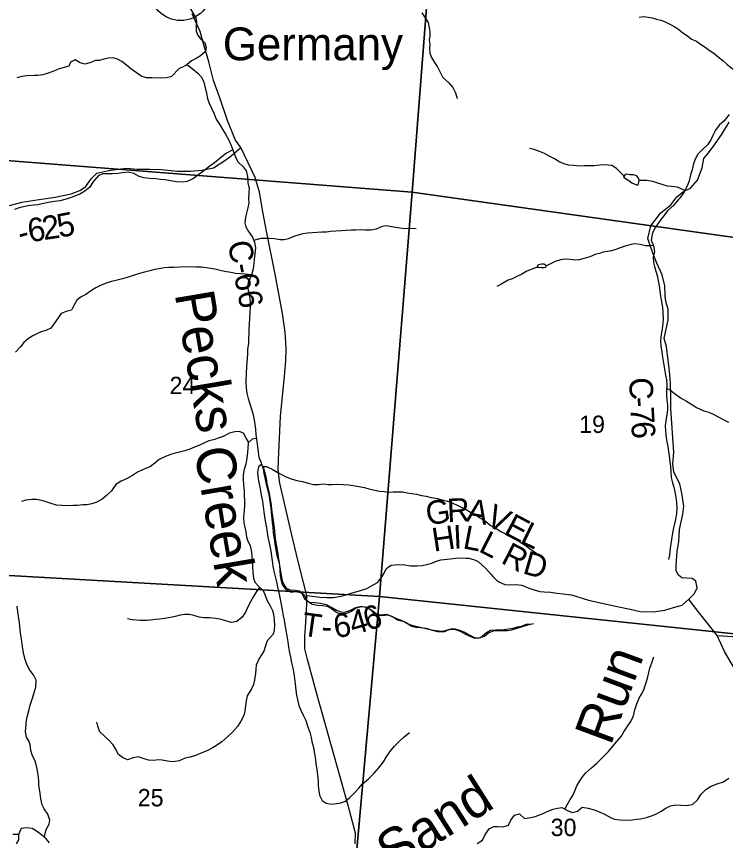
# Model space of a CAD drawing. Extents: x 1578669 to 1989827, y 208020 to 553079.
# Drawn here: x 1851077 to 1860103, y 354659 to 365146 of the extents above; entities that cross this region are included whole.
import ezdxf

# ---------------------------------------------------------------- set-up
doc = ezdxf.new("R2010")
doc.units = 0
for name, color, linetype in [('GM_X_County_Road', 7, 'Continuous'), ('GM_X_County_Road_Text', 7, 'Continuous'), ('GM_X_Minor_Lake', 7, 'Continuous'), ('GM_X_Minor_River', 7, 'Continuous'), ('GM_X_Minor_River_Text', 7, 'Continuous'), ('GM_X_Section', 7, 'Continuous'), ('GM_X_Section_Text', 7, 'Continuous'), ('GM_X_Township_Road', 7, 'Continuous'), ('GM_X_Township_Road_Text', 7, 'Continuous'), ('GM_X_Unincorporated', 7, 'Continuous'), ('GM_X_Unincorporated_Text', 7, 'Continuous')]:
    doc.layers.add(name, color=color, linetype=linetype)

msp = doc.modelspace()

# ---------------------------------------------------------------- linework, layer by layer
at = {"layer": 'GM_X_County_Road'}
for points in [[(1855389, 354618), (1855391, 354752), (1855301, 355104), (1854905, 356509), (1854783, 356965), (1854750, 357100), (1854747, 357250), (1854760, 357439), (1854768, 357583), (1854775, 357677), (1854773, 357778), (1854732, 357943), (1854665, 358210), (1854573, 358582), (1854483, 358969), (1854430, 359207), (1854409, 359373), (1854413, 359506), (1854440, 360057), (1854487, 360569), (1854504, 360765), (1854509, 360926), (1854498, 361129), (1854463, 361366), (1854371, 361866), (1854262, 362414), (1854215, 362661), (1854170, 362910), (1854115, 363095), (1853932, 363480), (1853866, 363572), (1853767, 363809), (1853664, 364112), (1853585, 364333), (1853528, 364570), (1853463, 364787), (1853414, 364953), (1853312, 365182)], [(1860216, 356850), (1860089, 357063), (1859998, 357268), (1859709, 357634), (1859635, 357730), (1859707, 357804), (1859742, 357875), (1859727, 357958), (1859677, 357996), (1859547, 358002), (1859505, 358037), (1859473, 358090), (1859473, 358153), (1859489, 358342), (1859508, 358459), (1859519, 358618), (1859558, 358811), (1859572, 358913), (1859549, 359078), (1859520, 359200), (1859444, 359345), (1859433, 359454), (1859443, 359596), (1859408, 360156), (1859409, 360329), (1859404, 360481), (1859391, 360632), (1859375, 360774), (1859350, 360947), (1859323, 361050), (1859341, 361128), (1859372, 361282), (1859371, 361421), (1859345, 361519), (1859335, 361593), (1859330, 361718), (1859297, 361857), (1859229, 362007), (1859184, 362126), (1859142, 362231), (1859115, 362321), (1859153, 362483), (1859275, 362643), (1859409, 362749), (1859484, 362851), (1859567, 362919), (1859659, 362962), (1859748, 363064), (1859807, 363222), (1859829, 363339), (1859884, 363407), (1859942, 363484), (1860053, 363642), (1860149, 363802)]]:
    msp.add_lwpolyline(points, dxfattribs=at)
at = {"layer": 'GM_X_Minor_Lake'}
for points in [[(1859005, 363057), (1858998, 363078), (1858980, 363112), (1858935, 363129), (1858885, 363132), (1858845, 363141), (1858827, 363137), (1858804, 363103), (1858839, 363079), (1858871, 363058), (1858909, 363031), (1858940, 363017), (1858968, 363004), (1858990, 363004)], [(1858990, 363004), (1859005, 363057)], [(1857792, 361995), (1857762, 361994), (1857723, 361984), (1857713, 361981), (1857707, 361955), (1857761, 361950), (1857791, 361951), (1857815, 361957), (1857823, 361974)], [(1857823, 361974), (1857792, 361995)]]:
    msp.add_lwpolyline(points, dxfattribs=at)
at = {"layer": 'GM_X_Minor_River'}
for points in [[(1853169, 365486), (1853185, 365429), (1853219, 365372), (1853252, 365315), (1853298, 365237), (1853326, 365185), (1853361, 365128), (1853369, 365073), (1853366, 365019), (1853365, 364965), (1853383, 364913), (1853424, 364858), (1853477, 364810), (1853493, 364752), (1853484, 364700), (1853418, 364647), (1853366, 364613), (1853307, 364580), (1853250, 364536), (1853189, 364501), (1853150, 364484)], [(1856239, 365191), (1856281, 365128), (1856316, 365069), (1856330, 365002), (1856337, 364952), (1856339, 364902), (1856330, 364844), (1856337, 364794), (1856333, 364738), (1856340, 364680), (1856362, 364623), (1856399, 364560), (1856431, 364509), (1856437, 364505)], [(1859002, 365139), (1859058, 365146), (1859118, 365136), (1859170, 365129), (1859223, 365111), (1859281, 365098), (1859336, 365080), (1859404, 365045), (1859459, 365013), (1859510, 364980), (1859561, 364940), (1859618, 364899), (1859671, 364859), (1859732, 364830), (1859785, 364796), (1859842, 364755), (1859895, 364719), (1859956, 364680), (1860009, 364634), (1860070, 364587), (1860126, 364537), (1860179, 364492), (1860546, 364152)], [(1852520, 364492), (1852419, 364575), (1852363, 364601), (1852308, 364618), (1852249, 364614), (1852191, 364605), (1852135, 364587), (1852083, 364584), (1852024, 364559), (1851952, 364539), (1851890, 364555), (1851823, 364593), (1851766, 364564), (1851743, 364513), (1851609, 364474)], [(1853238, 364529), (1853262, 364524), (1853313, 364486), (1853384, 364425), (1853433, 364374), (1853462, 364311), (1853475, 364257), (1853490, 364190), (1853508, 364104), (1853525, 364053), (1853594, 363908), (1853621, 363841), (1853660, 363774), (1853703, 363703), (1853738, 363648), (1853780, 363571), (1853811, 363503), (1853834, 363438), (1853866, 363361), (1853897, 363296), (1853964, 363233), (1854003, 363182), (1854019, 363108), (1854024, 363029), (1854040, 362957), (1854033, 362905), (1854032, 362825), (1854035, 362775), (1854024, 362713), (1854006, 362645), (1853993, 362593), (1853986, 362521), (1853997, 362469), (1854030, 362410), (1854083, 362339), (1854107, 362276), (1854118, 362204), (1854111, 362124), (1854103, 362054), (1854098, 362002), (1854091, 361936), (1854069, 361854), (1854025, 361761), (1854020, 361707), (1854031, 361638), (1854042, 361582), (1854051, 361514), (1854051, 361450), (1854048, 361382), (1854039, 361231), (1854036, 361165), (1854035, 361111), (1854032, 361043), (1854029, 360989), (1854019, 360909), (1854016, 360849), (1854013, 360797), (1854010, 360741), (1854007, 360687), (1854003, 360611), (1853997, 360499), (1854001, 360414), (1854008, 360354), (1854025, 360286), (1854048, 360215), (1854072, 360135), (1854089, 360076), (1854104, 360008), (1854113, 359953), (1854120, 359895), (1854126, 359825), (1854131, 359765), (1854140, 359704), (1854154, 359604), (1854163, 359538), (1854191, 359465), (1854216, 359388), (1854227, 359330), (1854240, 359275), (1854253, 359213), (1854269, 359149), (1854284, 359086), (1854299, 359006), (1854307, 358947), (1854314, 358895), (1854319, 358837), (1854328, 358763), (1854333, 358700), (1854340, 358646), (1854346, 358572), (1854357, 358500), (1854366, 358437), (1854378, 358357), (1854393, 358292), (1854412, 358220), (1854424, 358162), (1854429, 358099), (1854436, 358029), (1854447, 357963), (1854462, 357910), (1854501, 357859)], [(1851087, 364368), (1851149, 364385), (1851209, 364396), (1851298, 364398), (1851348, 364399), (1851416, 364406), (1851472, 364423), (1851543, 364449), (1851609, 364474)], [(1852520, 364492), (1852675, 364387), (1852730, 364368), (1852802, 364368), (1852917, 364366), (1852985, 364371), (1853053, 364385), (1853150, 364484)], [(1856437, 364505), (1856506, 364369), (1856575, 364306), (1856632, 364243), (1856664, 364174), (1856689, 364103)], [(1860151, 363899), (1860085, 363820), (1860024, 363763), (1859975, 363700), (1859943, 363632), (1859918, 363576), (1859875, 363511), (1859806, 363448), (1859752, 363393), (1859717, 363330), (1859696, 363272), (1859677, 363194), (1859659, 363129), (1859642, 363055), (1859614, 362985), (1859577, 362914), (1859544, 362862), (1859497, 362809), (1859442, 362740), (1859368, 362675), (1859300, 362589), (1859257, 362531), (1859210, 362464), (1859175, 362391), (1859155, 362301), (1859187, 362228), (1859198, 362154), (1859181, 362082), (1859187, 362014), (1859200, 361963), (1859215, 361907), (1859234, 361848), (1859247, 361780), (1859258, 361724), (1859268, 361651), (1859277, 361589), (1859290, 361517), (1859302, 361438), (1859307, 361378), (1859310, 361300), (1859305, 361242), (1859295, 361170), (1859282, 361100), (1859274, 361020), (1859279, 360950), (1859291, 360877), (1859300, 360811), (1859309, 360759), (1859316, 360708), (1859329, 360634), (1859340, 360582), (1859351, 360521), (1859355, 360459), (1859352, 360385), (1859353, 360321), (1859358, 360269), (1859364, 360198), (1859363, 360140), (1859356, 360078), (1859343, 360004), (1859335, 359934), (1859338, 359880), (1859345, 359820), (1859358, 359734), (1859368, 359673), (1859377, 359609), (1859386, 359557), (1859393, 359478), (1859401, 359418), (1859406, 359356), (1859411, 359278), (1859428, 359213), (1859444, 359157), (1859459, 359098), (1859470, 359028), (1859481, 358960), (1859483, 358887), (1859480, 358821), (1859467, 358745), (1859453, 358690), (1859442, 358638), (1859429, 358572), (1859420, 358518), (1859411, 358462), (1859404, 358410), (1859395, 358344), (1859388, 358290), (1859377, 358236)], [(1853830, 363449), (1853749, 363408), (1853670, 363345), (1853598, 363284), (1853542, 363245), (1853464, 363183), (1853399, 363136), (1853330, 363085), (1853251, 363045), (1853187, 363038), (1853115, 363043), (1853037, 363055), (1852968, 363066), (1852910, 363073), (1852850, 363079), (1852774, 363086), (1852700, 363094), (1852638, 363111), (1852573, 363150), (1852497, 363164), (1852425, 363155), (1852369, 363146), (1852294, 363144), (1852232, 363143), (1852182, 363142), (1852120, 363121), (1852048, 363038), (1852009, 362973), (1851948, 362922), (1851883, 362887), (1851829, 362862), (1851772, 362841), (1851710, 362821), (1851631, 362800), (1851567, 362793), (1851481, 362777), (1851350, 362750), (1851294, 362745), (1851228, 362736), (1851165, 362723), (1851113, 362712), (1851052, 362691)], [(1858813, 363116), (1858716, 363211), (1858657, 363249), (1858561, 363257), (1858509, 363254), (1858426, 363247), (1858366, 363246), (1858302, 363244), (1858246, 363243), (1858166, 363248), (1858106, 363256), (1858050, 363271), (1857995, 363294), (1857926, 363335), (1857858, 363369), (1857799, 363402), (1857733, 363429), (1857668, 363453), (1857608, 363468)], [(1859587, 362932), (1859492, 362976), (1859416, 362983), (1859364, 362988), (1859311, 363005), (1859243, 363027), (1859177, 363046), (1859103, 363057), (1859005, 363057)], [(1854098, 362300), (1854190, 362325), (1854243, 362326), (1854293, 362325), (1854361, 362319), (1854434, 362308), (1854486, 362309), (1854541, 362322), (1854593, 362343), (1854650, 362364), (1854726, 362386), (1854782, 362391), (1854903, 362401), (1854965, 362404), (1855023, 362406), (1855073, 362412), (1855213, 362423), (1855269, 362428), (1855336, 362432), (1855396, 362433), (1855452, 362434), (1855516, 362431), (1855586, 362429), (1855660, 362442), (1855735, 362477), (1855785, 362488), (1855857, 362472), (1855929, 362459), (1855991, 362452), (1856167, 362448)], [(1859185, 362233), (1859139, 362227), (1859083, 362228), (1859016, 362246), (1858944, 362251), (1858883, 362242), (1858827, 362225), (1858762, 362200), (1858708, 362181), (1858650, 362165), (1858599, 362154), (1858547, 362147), (1858497, 362132), (1858443, 362117), (1858374, 362088), (1858316, 362069), (1858241, 362050), (1858191, 362047), (1858123, 362055), (1858055, 362058), (1858003, 362049), (1857936, 362030), (1857823, 361974)], [(1854070, 361859), (1853989, 361868), (1853929, 361873), (1853867, 361876), (1853806, 361887), (1853726, 361901), (1853672, 361914), (1853604, 361929), (1853550, 361939), (1853494, 361946), (1853431, 361955), (1853371, 361958), (1853227, 361961), (1853160, 361958), (1853082, 361952), (1853016, 361951), (1852962, 361948), (1852890, 361936), (1852837, 361925), (1852775, 361910), (1852709, 361893), (1852644, 361876), (1852564, 361850), (1852485, 361825), (1852429, 361808), (1852358, 361790), (1852286, 361775), (1852218, 361752), (1852147, 361724), (1852088, 361693), (1852034, 361660), (1851961, 361609), (1851900, 361580), (1851845, 361537), (1851806, 361470), (1851777, 361410), (1851710, 361390), (1851646, 361365), (1851606, 361312), (1851559, 361240), (1851516, 361179), (1851449, 361150), (1851391, 361131), (1851336, 361108), (1851284, 361081), (1851227, 361044), (1851172, 360997), (1851129, 360944), (1851067, 360873)], [(1857707, 361955), (1857572, 361903), (1857511, 361866), (1857448, 361836), (1857386, 361807), (1857335, 361792), (1857256, 361743), (1857190, 361712)], [(1859353, 360414), (1859412, 360384), (1859465, 360341), (1859532, 360291), (1859608, 360250), (1859681, 360204), (1859734, 360169), (1859828, 360129), (1859891, 360110), (1859947, 360087), (1860016, 360047), (1860090, 360010), (1860141, 359985)], [(1854034, 359726), (1854001, 359779), (1853968, 359844), (1853913, 359863), (1853855, 359860), (1853788, 359842), (1853707, 359801), (1853657, 359782), (1853586, 359759), (1853526, 359744), (1853453, 359714), (1853397, 359687), (1853342, 359664), (1853286, 359639), (1853219, 359620), (1853151, 359602), (1853099, 359589), (1853040, 359572), (1852966, 359543), (1852895, 359510), (1852838, 359461), (1852785, 359420), (1852731, 359399), (1852674, 359374), (1852618, 359346), (1852553, 359305), (1852478, 359262), (1852409, 359231), (1852340, 359191), (1852285, 359110), (1852225, 359049), (1852167, 359004), (1852102, 358967), (1852037, 358944), (1851975, 358933), (1851921, 358930), (1851853, 358924), (1851801, 358923), (1851742, 358920), (1851660, 358922), (1851587, 358929), (1851533, 358942), (1851455, 358970), (1851399, 358985), (1851326, 358998), (1851272, 359001), (1851197, 358991), (1851141, 358972)], [(1854130, 359776), (1854077, 359768), (1854026, 359719), (1854021, 359649), (1854018, 359599), (1854010, 359524), (1853997, 359449), (1853973, 359367), (1853962, 359307), (1853961, 359249), (1853966, 359187), (1853974, 359108), (1853975, 359058), (1853978, 358976), (1853979, 358916), (1853975, 358858), (1853968, 358776), (1853972, 358700), (1853983, 358649), (1853998, 358587), (1854005, 358519), (1854022, 358468), (1854053, 358413), (1854069, 358331), (1854074, 358275), (1854077, 358224), (1854082, 358142), (1854084, 358074), (1854093, 357998), (1854112, 357947), (1854159, 357896), (1854216, 357841), (1854245, 357778), (1854270, 357714), (1854308, 357647), (1854335, 357588), (1854348, 357538), (1854359, 357463), (1854362, 357399), (1854359, 357339), (1854343, 357285), (1854268, 357201), (1854247, 357139), (1854227, 357067), (1854167, 356976), (1854130, 356893), (1854123, 356839), (1854120, 356785), (1854108, 356703), (1854093, 356643), (1854070, 356591), (1854012, 356500), (1854001, 356438), (1853994, 356376), (1853984, 356306), (1853973, 356252), (1853934, 356177), (1853892, 356112), (1853825, 356035), (1853768, 355982), (1853693, 355917), (1853623, 355867), (1853573, 355838), (1853512, 355805), (1853438, 355776), (1853357, 355742), (1853288, 355721), (1853224, 355706), (1853147, 355672), (1853073, 355659), (1853001, 355670), (1852931, 355684), (1852881, 355685), (1852825, 355678), (1852757, 355683), (1852701, 355700), (1852628, 355726), (1852561, 355711), (1852491, 355685), (1852425, 355714), (1852374, 355755), (1852337, 355828), (1852310, 355878), (1852254, 355938), (1852202, 355983), (1852137, 356044), (1852111, 356115), (1852100, 356165)], [(1854198, 359444), (1854158, 359417), (1854147, 359349), (1854150, 359299), (1854157, 359233), (1854173, 359157), (1854184, 359106), (1854197, 359038), (1854208, 358977), (1854217, 358911), (1854227, 358841), (1854234, 358781), (1854243, 358728), (1854260, 358640), (1854270, 358579), (1854279, 358521), (1854288, 358471), (1854303, 358404), (1854314, 358342), (1854323, 358278), (1854333, 358219), (1854342, 358151), (1854355, 358089), (1854370, 358018), (1854388, 357950), (1854401, 357889), (1854412, 357831), (1854429, 357753), (1854443, 357686), (1854458, 357596), (1854472, 357519), (1854483, 357463), (1854505, 357334), (1854517, 357264), (1854532, 357189), (1854541, 357121), (1854547, 357067), (1854564, 356992), (1854579, 356920), (1854595, 356851), (1854606, 356785), (1854617, 356721), (1854626, 356654), (1854632, 356574), (1854643, 356508), (1854654, 356452), (1854672, 356377), (1854695, 356320), (1854732, 356248), (1854761, 356185), (1854783, 356114), (1854810, 356040), (1854827, 355971), (1854838, 355921), (1854858, 355844), (1854873, 355764), (1854883, 355689), (1854890, 355631), (1854899, 355567), (1854909, 355492), (1854916, 355416), (1854919, 355360), (1854926, 355292), (1854933, 355238), (1854967, 355169), (1855019, 355136), (1855089, 355122), (1855149, 355129), (1855207, 355140), (1855265, 355161), (1855316, 355204), (1855382, 355267), (1855435, 355326), (1855478, 355377), (1855557, 355446), (1855631, 355518), (1855690, 355585), (1855750, 355662), (1855791, 355732), (1855844, 355805), (1855890, 355860), (1855951, 355925), (1856012, 355980), (1856081, 356035)], [(1854205, 359422), (1854220, 359396), (1854241, 359320), (1854254, 359269), (1854266, 359201), (1854279, 359146), (1854294, 359076), (1854303, 359024), (1854314, 358957), (1854324, 358879), (1854333, 358811), (1854340, 358760), (1854361, 358604), (1854368, 358543), (1854376, 358475), (1854387, 358401), (1854402, 358328), (1854410, 358268), (1854421, 358190), (1854430, 358131), (1854441, 358063), (1854451, 358005), (1854468, 357938), (1854509, 357871), (1854561, 357850), (1854623, 357845), (1854680, 357838), (1854743, 357782), (1854774, 357712), (1854843, 357668), (1854913, 357655), (1854979, 357650), (1855033, 357640), (1855090, 357607), (1855165, 357556), (1855219, 357549), (1855284, 357553), (1855342, 357578), (1855393, 357617), (1855463, 357636), (1855517, 357635), (1855569, 357606), (1855624, 357559), (1855677, 357526), (1855729, 357521), (1855808, 357531), (1855865, 357510), (1855927, 357469), (1855996, 357449), (1856052, 357420), (1856111, 357401), (1856179, 357385), (1856233, 357372), (1856361, 357342), (1856418, 357331), (1856486, 357323), (1856537, 357334), (1856611, 357355), (1856663, 357354), (1856729, 357334), (1856782, 357311), (1856850, 357274), (1856901, 357247), (1856953, 357234), (1857034, 357260), (1857084, 357301), (1857149, 357330), (1857199, 357333), (1857273, 357332), (1857327, 357333), (1857383, 357340), (1857450, 357362), (1857518, 357383), (1857587, 357406), (1857659, 357420)], [(1854206, 359419), (1854261, 359419), (1854330, 359384), (1854395, 359349), (1854459, 359313), (1854520, 359284), (1854574, 359261), (1854647, 359241), (1854717, 359230), (1854791, 359208), (1854857, 359191), (1854923, 359190), (1854981, 359197), (1855043, 359191), (1855097, 359190), (1855167, 359193), (1855237, 359192), (1855307, 359186), (1855387, 359173), (1855507, 359150), (1855564, 359133), (1855634, 359120), (1855700, 359104), (1855756, 359099), (1855810, 359094), (1855872, 359095), (1855940, 359096), (1855994, 359095), (1856052, 359083), (1856106, 359076), (1856168, 359067), (1856231, 359052), (1856291, 359041), (1856357, 359023), (1856431, 359010), (1856495, 358996), (1856564, 358979), (1856624, 358956), (1856697, 358924), (1856800, 358870), (1856856, 358839), (1856921, 358802), (1856979, 358768), (1857036, 358731), (1857117, 358670), (1857182, 358632), (1857243, 358593), (1857301, 358562), (1857372, 358524), (1857434, 358493), (1857485, 358462), (1857552, 358416), (1857623, 358363), (1857695, 358315)], [(1854173, 357882), (1854134, 357829), (1854097, 357775), (1854061, 357704), (1854026, 357640), (1853991, 357567), (1853951, 357501), (1853882, 357445), (1853812, 357432), (1853730, 357458), (1853665, 357477), (1853609, 357486), (1853533, 357494), (1853463, 357495), (1853401, 357502), (1853333, 357522), (1853279, 357535), (1853219, 357536), (1853163, 357529), (1853097, 357512), (1853036, 357498), (1852960, 357485), (1852896, 357478), (1852846, 357471), (1852783, 357462), (1852733, 357459), (1852655, 357459), (1852551, 357469), (1852490, 357482)], [(1854501, 357859), (1854576, 357818), (1854644, 357831), (1854708, 357807), (1854745, 357736), (1854806, 357693), (1854876, 357690), (1854946, 357680), (1855019, 357661), (1855099, 357621), (1855150, 357592), (1855206, 357571), (1855258, 357566), (1855322, 357585), (1855399, 357625), (1855465, 357642), (1855541, 357626), (1855606, 357585), (1855668, 357542), (1855720, 357533), (1855786, 357541), (1855849, 357514), (1855913, 357483), (1855984, 357459), (1856038, 357432), (1856109, 357387), (1856163, 357374), (1856217, 357371), (1856291, 357361), (1856368, 357338), (1856438, 357318), (1856516, 357317), (1856587, 357345), (1856653, 357350), (1856727, 357322), (1856786, 357289), (1856855, 357254), (1856911, 357235), (1856983, 357241), (1857059, 357306), (1857111, 357335), (1857181, 357340), (1857233, 357341), (1857287, 357345), (1857340, 357352), (1857398, 357363), (1857456, 357378), (1857507, 357389), (1857571, 357412), (1857643, 357417)], [(1851431, 354701), (1851437, 354729), (1851457, 354799), (1851492, 354868), (1851503, 354920), (1851475, 354993), (1851430, 355062), (1851405, 355115), (1851386, 355191), (1851378, 355258), (1851371, 355312), (1851364, 355364), (1851361, 355414), (1851356, 355464), (1851343, 355549), (1851327, 355625), (1851312, 355680), (1851283, 355736), (1851258, 355805), (1851253, 355875), (1851234, 355926), (1851205, 355976), (1851193, 356043), (1851195, 356093), (1851207, 356189), (1851221, 356263), (1851240, 356328), (1851253, 356382), (1851274, 356444), (1851300, 356526), (1851324, 356613), (1851327, 356698), (1851293, 356768), (1851248, 356829), (1851209, 356900), (1851188, 356963), (1851169, 357027), (1851159, 357098), (1851150, 357160), (1851141, 357226), (1851129, 357301), (1851122, 357381), (1851117, 357431), (1851096, 357568), (1851085, 357640)], [(1858057, 355058), (1858089, 355113), (1858127, 355181), (1858160, 355234), (1858191, 355299), (1858210, 355355), (1858247, 355419), (1858284, 355470), (1858323, 355521), (1858395, 355584), (1858464, 355643), (1858537, 355714), (1858613, 355792), (1858672, 355863), (1858721, 355920), (1858773, 355985), (1858808, 356041), (1858849, 356108), (1858896, 356173), (1858930, 356247), (1858947, 356321), (1858975, 356400), (1859002, 356472), (1859033, 356523), (1859062, 356575), (1859081, 356631), (1859099, 356684), (1859116, 356744), (1859125, 356798), (1859140, 356854), (1859163, 356920), (1859191, 356995)], [(1857094, 354808), (1857153, 354839), (1857205, 354838), (1857271, 354835), (1857342, 354853), (1857371, 354917), (1857418, 354982), (1857482, 354997), (1857545, 354939), (1857624, 354952), (1857678, 354967), (1857728, 354984), (1857781, 355003), (1857833, 355028), (1857910, 355059), (1857966, 355071), (1858019, 355078), (1858090, 355041), (1858153, 355016), (1858218, 355032), (1858277, 355085), (1858353, 355072), (1858430, 355048), (1858506, 355021), (1858563, 354996), (1858639, 354954), (1858690, 354931), (1858760, 354921), (1858830, 354918), (1858914, 354924), (1858969, 354931), (1859021, 354936), (1859099, 354953), (1859174, 354977), (1859226, 355000), (1859285, 355035), (1859342, 355070), (1859402, 355099), (1859469, 355112), (1859535, 355111), (1859601, 355105), (1859683, 355116), (1859746, 355177), (1859791, 355248), (1859851, 355307), (1859922, 355352), (1859998, 355382), (1860077, 355407), (1860144, 355451)], [(1851498, 354628), (1851454, 354679), (1851397, 354732), (1851346, 354771), (1851275, 354813), (1851205, 354820), (1851135, 354811), (1851101, 354736), (1851102, 354668), (1851073, 354616)], [(1856941, 354623), (1857010, 354665), (1857045, 354737), (1857094, 354808)], [(1851101, 354736), (1851029, 354735)]]:
    msp.add_lwpolyline(points, dxfattribs=at)
at = {"layer": 'GM_X_Section'}
for points in [[(1851069, 368644), (1856524, 368206), (1856113, 362912), (1850675, 363336)], [(1856524, 368206), (1856538, 368366), (1861473, 367986), (1861092, 362210), (1856113, 362912)], [(1850675, 363336), (1856113, 362912), (1855700, 357766), (1850307, 358069)], [(1856113, 362912), (1861092, 362210), (1860738, 357233), (1855700, 357766)], [(1850307, 358069), (1855700, 357766), (1855214, 352368), (1849954, 352849)], [(1855700, 357766), (1860738, 357233), (1860524, 352292), (1855214, 352368)]]:
    msp.add_lwpolyline(points, close=True, dxfattribs=at)
at = {"layer": 'GM_X_Township_Road'}
for points in [[(1850940, 362730), (1851144, 362783), (1851367, 362816), (1851568, 362845), (1851772, 362890), (1851883, 362933), (1851957, 362979), (1852028, 363079), (1852102, 363151), (1852255, 363186), (1852371, 363203), (1852478, 363215), (1852614, 363204), (1852776, 363205), (1852921, 363198), (1853125, 363177), (1853293, 363176), (1853438, 363191), (1853586, 363221), (1853731, 363312), (1853810, 363374), (1853932, 363480)], [(1854773, 357778), (1854938, 357757), (1855028, 357754), (1855114, 357752), (1855210, 357767), (1855287, 357791), (1855351, 357811), (1855445, 357838), (1855538, 357868), (1855598, 357902), (1855672, 357943), (1855723, 358007), (1855755, 358053), (1855785, 358115), (1855812, 358143), (1855848, 358163), (1855892, 358169), (1856000, 358170), (1856090, 358156), (1856175, 358155), (1856243, 358161), (1856295, 358173), (1856363, 358190), (1856413, 358210), (1856478, 358230), (1856602, 358243), (1856698, 358257), (1856802, 358254), (1856837, 358254), (1856907, 358230), (1856953, 358209), (1857052, 358120), (1857118, 358044), (1857140, 358020), (1857188, 357971), (1857226, 357949), (1857292, 357916), (1857358, 357914), (1857442, 357918), (1857506, 357909), (1857539, 357896), (1857561, 357888)], [(1857561, 357888), (1857610, 357868), (1857656, 357852), (1857739, 357830), (1857793, 357823), (1857875, 357819), (1857955, 357806), (1858037, 357798), (1858141, 357787), (1858357, 357720), (1858724, 357639), (1858890, 357602), (1859016, 357572), (1859183, 357569), (1859329, 357590), (1859441, 357623), (1859552, 357653), (1859635, 357730)], [(1859998, 357268), (1860658, 357227)]]:
    msp.add_lwpolyline(points, dxfattribs=at)
at = {"layer": 'GM_X_Unincorporated'}
msp.add_circle((1853168, 365488), 393, dxfattribs=at)

# ---------------------------------------------------------------- texts
at = {"layer": 'GM_X_County_Road_Text'}
for s, rotation, p in [('C-66', 281.0403, (1853764, 362267)), ('C', 271.9284, (1858876, 360550)), ('-', 272.5119, (1858885, 360301)), ('7', 273.185, (1858890, 360174)), ('6', 273.983, (1858901, 359985))]:
    msp.add_text(s, height=300, rotation=rotation, dxfattribs=at).set_placement(p)
at = {"layer": 'GM_X_Minor_River_Text'}
for s, height, rotation, p in [('Pecks', 500.1, 279.605, (1853090, 361618)), ('Creek', 500.1, 279.605, (1853338, 359636)), ('Run', 500, 69.7075, (1858641, 355856)), ('Sand', 500, 32.382, (1855866, 354254))]:
    msp.add_text(s, height=height, rotation=rotation, dxfattribs=at).set_placement(p)
at = {"layer": 'GM_X_Section_Text'}
for s, p in [('24', (1853026, 360340)), ('19', (1858240, 359846)), ('25', (1852621, 355094)), ('30', (1857877, 354716))]:
    msp.add_text(s, height=221, rotation=0, dxfattribs=at).set_placement(p)
at = {"layer": 'GM_X_Township_Road_Text'}
for s, rotation, p in [('5', 11.044, (1851623, 362329)), ('6', 9.2989, (1851244, 362270)), ('2', 8.4664, (1851425, 362300)), ('-', 15.1405, (1851133, 362239)), ('G', 9.2264, (1856312, 358668)), ('R', 2.6355, (1856564, 358709)), ('A', 349.8717, (1856792, 358722)), ('V', 333.9302, (1857031, 358682)), ('E', 332.1085, (1857266, 358567)), ('H', 8.6035, (1856390, 358334)), ('I', 2.6082, (1856643, 358373)), ('L', 349.2624, (1856748, 358379)), ('L', 334.0579, (1857474, 358457)), ('L', 332.7948, (1856947, 358345)), ('R', 332.7911, (1857231, 358198)), ('D', 343.9482, (1857508, 358062)), ('4', 16.4759, (1855363, 357271)), ('6', 17.3129, (1855545, 357325)), ('T', 351.9554, (1854696, 357269)), ('6', 8.2446, (1855134, 357235)), ('-', 358.8646, (1854957, 357234))]:
    msp.add_text(s, height=300, rotation=rotation, dxfattribs=at).set_placement(p)
at = {"layer": 'GM_X_Unincorporated_Text'}
msp.add_text('Germany', height=417, rotation=0, dxfattribs=at).set_placement((1853704, 364589))

doc.saveas('drawing.dxf')
